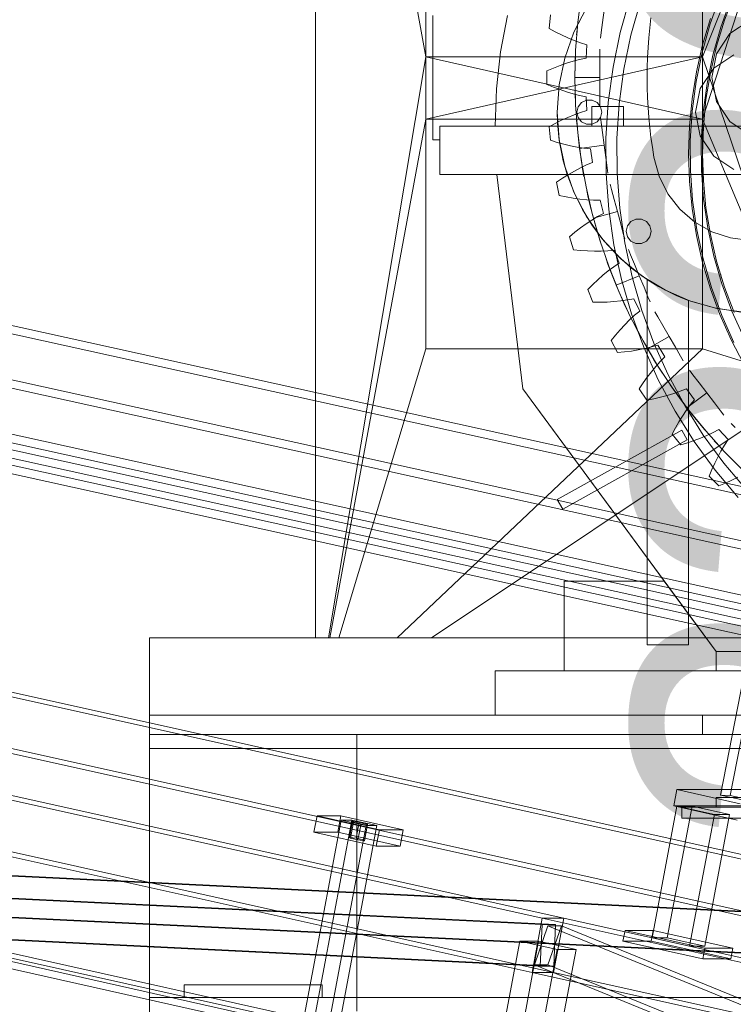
# Model space of a CAD drawing. Header units: millimetres. Extents: x -4738 to 65662, y -68080 to 6847.
# Tile 872 of 1056: x 23656 to 24172, y 1055 to 1767. Entities that reach past the tile are written whole.
import ezdxf

# ---------------------------------------------------------------- set-up
doc = ezdxf.new("R2010")
doc.units = ezdxf.units.MM
for name, color, linetype, lineweight in [('COTAS_O', 1, 'Continuous', 0), ('COTAS_P', 1, 'Continuous', 0), ('lateral_briquetadora', 7, 'Continuous', 0), ('lateral_C05', 7, 'Continuous', 0), ('lateral_C10', 7, 'Continuous', 0)]:
    doc.layers.add(name, color=color, linetype=linetype, lineweight=lineweight)
doc.dimstyles.new('R19_100', dxfattribs={"dimtxt": 250, "dimasz": 150, "dimexe": 150, "dimexo": 80, "dimgap": 100, "dimtad": 1, "dimtih": 1, "dimtoh": 1, "dimdsep": 46, "dimcen": 0.09, "dimadec": 0, "dimazin": 0, "dimtfac": 1, "dimtdec": 4, "dimtofl": 0, "dimtmove": 0, "dimatfit": 3, "dimfxl": 1, "dimtolj": 1, "dimtzin": 0, "dimarcsym": 0})

# ---------------------------------------------------------------- blocks, each defined once
blk = doc.blocks.new('DIM_R30_4')
at = {"layer": 'COTAS_P'}
for p, q in [((15248.37, 1279.09), (24311.82, 4109.09)), ((24311.82, 4109.09), (24155.23, 4107.34)), ((24311.82, 4109.09), (24182.05, 4021.43)), ((24580.07, 3250), (24311.82, 4109.09)), ((15248.37, 1279.09), (15378.14, 1366.76)), ((15248.37, 1279.09), (15404.97, 1280.85)), ((15516.62, 420), (15248.37, 1279.09))]:
    blk.add_line(p, q, dxfattribs=at)
blk.add_text('9495 P', height=250, rotation=17.34062, dxfattribs=at).set_placement((19750.29, 2789.55))
blk = doc.blocks.new('DIM_R30_27')
at = {"layer": 'COTAS_O'}
for p, q in [((23750.07, 2330), (24450.07, 2330)), ((24450.07, 2330), (24405.07, 2180)), ((24450.07, 0), (24450.07, 2330)), ((24450.07, 2330), (24495.07, 2180)), ((24450.07, 0), (24405.07, 150)), ((24450.07, 0), (24495.07, 150)), ((23750.07, 0), (24450.07, 0))]:
    blk.add_line(p, q, dxfattribs=at)
blk.add_text('2330 O', height=250, rotation=90, dxfattribs=at).set_placement((24350.07, 1165))

msp = doc.modelspace()

# ---------------------------------------------------------------- linework, layer by layer
at = {"layer": 'lateral_briquetadora'}
for p, q in [((23870.067, 2180), (23950.067, 1740)), ((23870.067, 2180), (23870.067, 1320)), ((23950.067, 1940), (23950.067, 1740)), ((24150.067, 1940), (24150.067, 1740)), ((24150.067, 1740), (24230.067, 1940)), ((24230.067, 1940), (24150.067, 1695)), ((24059.83, 1764.683), (24062.341, 1784.398)), ((24097.584, 1782.495), (24090.606, 1757.676)), ((24105.205, 1780.062), (24098.378, 1755.78)), ((24162.953, 1784.219), (24155.696, 1763.948)), ((24170.386, 1781.262), (24163.317, 1761.516)), ((24165.988, 1766.432), (24172.904, 1784.805)), ((24057.072, 1757.768), (24066.177, 1775.34)), ((24079.019, 1773.849), (24077.83, 1764.816)), ((23955.067, 1770), (23955.067, 1680)), ((24004.088, 1743.516), (24009.098, 1769.987)), ((24039.1, 1760.522), (24040.066, 1770.336)), ((24060.089, 1767.151), (24059.371, 1759.876)), ((24111.985, 1761.057), (24112.827, 1768.233)), ((24150.206, 1748.633), (24155.86, 1767.684)), ((24160.29, 1747.646), (24165.988, 1766.432)), ((24169.998, 1756.82), (24184.597, 1766.575)), ((24043.6, 1758.091), (24039.1, 1760.522)), ((24058.321, 1744.867), (24059.83, 1764.683)), ((24059.371, 1759.876), (24059.031, 1755.831)), ((24077.83, 1764.816), (24076.876, 1757.571)), ((24111.295, 1753.865), (24111.985, 1761.057)), ((24155.696, 1763.948), (24149.868, 1743.221)), ((24163.317, 1761.516), (24157.64, 1741.326)), ((24048.123, 1755.832), (24043.6, 1758.091)), ((24052.669, 1753.754), (24048.123, 1755.832)), ((24050.444, 1739.121), (24057.072, 1757.768)), ((24057.236, 1751.872), (24052.669, 1753.754)), ((24061.822, 1750.204), (24057.236, 1751.872)), ((24076.876, 1757.571), (24076.347, 1753.551)), ((24090.606, 1757.676), (24085.373, 1732.432)), ((24098.378, 1755.78), (24093.258, 1731.082)), ((24110.758, 1746.66), (24111.295, 1753.865)), ((24160.243, 1742.221), (24169.998, 1756.82)), ((24057.817, 1725), (24058.321, 1744.867)), ((24058.161, 1741.418), (24058.352, 1745.473)), ((24066.429, 1748.777), (24061.822, 1750.204)), ((24065.945, 1738.94), (24066.429, 1748.777)), ((24075.817, 1741.418), (24075.817, 1745.473)), ((24110.375, 1739.446), (24110.758, 1746.66)), ((24145.784, 1729.259), (24150.206, 1748.633)), ((24155.832, 1728.527), (24160.29, 1747.646)), ((23950.067, 1740), (23879.479, 1320)), ((23950.067, 1740), (23950.067, 1695)), ((24150.067, 1695), (23950.067, 1740)), ((24150.067, 1740), (23950.067, 1740)), ((23950.067, 1695), (24150.067, 1740)), ((24001.074, 1716.815), (24004.088, 1743.516)), ((24046.418, 1719.744), (24050.444, 1739.121)), ((24056.493, 1736.762), (24061.221, 1737.973)), ((24057.923, 1734.112), (24058.161, 1741.418)), ((24061.221, 1737.973), (24065.945, 1738.94)), ((24075.817, 1734.112), (24075.817, 1741.418)), ((24110.144, 1732.224), (24110.375, 1739.446)), ((24149.868, 1743.221), (24145.498, 1722.139)), ((24150.067, 1695), (24150.067, 1740)), ((24230.067, 1504), (24150.067, 1740)), ((24157.64, 1741.326), (24153.383, 1720.789)), ((24156.817, 1725), (24160.243, 1742.221)), ((24172.866, 1741.528), (24158.283, 1731.784)), ((24037.597, 1729.931), (24042.314, 1731.909)), ((24037.597, 1720.069), (24037.597, 1729.931)), ((24042.314, 1731.909), (24047.037, 1733.714)), ((24047.037, 1733.714), (24051.764, 1735.336)), ((24051.764, 1735.336), (24056.493, 1736.762)), ((24057.817, 1725), (24057.923, 1734.112)), ((24075.817, 1725), (24075.817, 1734.112)), ((24085.373, 1732.432), (24081.911, 1706.884)), ((24093.258, 1731.082), (24089.871, 1706.087)), ((24110.067, 1725), (24110.144, 1732.224)), ((24158.283, 1731.784), (24148.539, 1717.202)), ((24075.817, 1725), (24057.817, 1725)), ((24058.321, 1705.133), (24057.817, 1725)), ((24057.817, 1725), (24057.923, 1715.888)), ((24075.817, 1725), (24075.817, 1715.888)), ((24110.144, 1717.776), (24110.067, 1725)), ((24142.613, 1709.642), (24145.784, 1729.259)), ((24152.634, 1709.158), (24155.832, 1728.527)), ((24160.243, 1707.779), (24156.817, 1725)), ((24000.067, 1690), (24001.074, 1716.815)), ((24042.314, 1718.091), (24037.597, 1720.069)), ((24047.037, 1716.286), (24042.314, 1718.091)), ((24045.067, 1700), (24046.418, 1719.744)), ((24051.764, 1714.664), (24047.037, 1716.286)), ((24057.923, 1715.888), (24058.161, 1708.582)), ((24075.817, 1715.888), (24075.817, 1708.582)), ((24110.375, 1710.554), (24110.144, 1717.776)), ((24145.498, 1722.139), (24142.607, 1700.803)), ((24148.539, 1717.202), (24145.117, 1700)), ((24153.383, 1720.789), (24150.567, 1700.006)), ((24056.493, 1713.238), (24051.764, 1714.664)), ((24061.221, 1712.027), (24056.493, 1713.238)), ((24058.161, 1708.582), (24058.352, 1704.527)), ((24065.945, 1711.06), (24061.221, 1712.027)), ((24066.265, 1708.774), (24062.656, 1707.036)), ((24066.429, 1701.223), (24065.945, 1711.06)), ((24070.27, 1708.774), (24066.265, 1708.774)), ((24073.879, 1707.036), (24070.27, 1708.774)), ((24075.817, 1708.582), (24075.817, 1704.527)), ((24110.758, 1703.34), (24110.375, 1710.554)), ((24140.704, 1689.862), (24142.613, 1709.642)), ((24150.71, 1689.621), (24152.634, 1709.158)), ((24059.83, 1685.317), (24058.321, 1705.133)), ((24060.159, 1703.905), (24059.267, 1700)), ((24062.656, 1707.036), (24060.159, 1703.905)), ((24070.067, 1704), (24093.067, 1704)), ((24070.067, 1704), (24070.067, 1690)), ((24076.376, 1703.905), (24073.879, 1707.036)), ((24077.267, 1700), (24076.376, 1703.905)), ((24081.911, 1706.884), (24080.236, 1681.158)), ((24089.871, 1706.087), (24088.232, 1680.916)), ((24093.067, 1704), (24093.067, 1690)), ((24111.295, 1696.135), (24110.758, 1703.34)), ((24169.998, 1693.18), (24160.243, 1707.779)), ((23950.067, 1695), (23880.462, 1320)), ((23950.067, 1695), (23950.067, 1529)), ((23950.067, 1695), (24150.067, 1695)), ((24045.075, 1698.57), (24045.067, 1700)), ((24046.418, 1680.256), (24045.067, 1700)), ((24045.096, 1697.141), (24045.075, 1698.57)), ((24045.131, 1695.712), (24045.096, 1697.141)), ((24045.18, 1694.283), (24045.131, 1695.712)), ((24045.244, 1692.854), (24045.18, 1694.283)), ((24048.123, 1694.168), (24052.669, 1696.246)), ((24052.669, 1696.246), (24057.236, 1698.128)), ((24057.236, 1698.128), (24061.822, 1699.796)), ((24059.267, 1700), (24060.159, 1696.095)), ((24060.159, 1696.095), (24062.656, 1692.964)), ((24061.822, 1699.796), (24066.429, 1701.223)), ((24073.879, 1692.964), (24076.376, 1696.095)), ((24076.876, 1692.429), (24076.347, 1696.449)), ((24076.376, 1696.095), (24077.267, 1700)), ((24111.985, 1688.943), (24111.295, 1696.135)), ((24142.607, 1700.803), (24141.208, 1679.318)), ((24145.117, 1700), (24148.539, 1682.798)), ((24150.567, 1700.006), (24149.204, 1679.077)), ((24150.067, 1695), (24150.067, 1529)), ((24230.067, 1504), (24150.067, 1695)), ((23960.067, 1690), (24000.067, 1690)), ((24045.413, 1690), (23960.067, 1690)), ((24278.603, 1690), (23960.067, 1690)), ((23960.067, 1690), (23960.067, 1655)), ((23960.067, 1690), (23960.067, 1680)), ((24070.067, 1690), (24000.067, 1690)), ((24940.067, 1690), (24000.067, 1690)), ((24039.1, 1689.478), (24043.6, 1691.909)), ((24040.066, 1679.664), (24039.1, 1689.478)), ((24043.6, 1691.909), (24048.123, 1694.168)), ((24045.321, 1691.427), (24045.244, 1692.854)), ((24045.413, 1690), (24045.321, 1691.427)), ((24045.413, 1690), (24070.067, 1690)), ((24045.413, 1690), (24045.855, 1684.913)), ((24059.371, 1690.124), (24059.031, 1694.169)), ((24060.089, 1682.849), (24059.371, 1690.124)), ((24062.656, 1692.964), (24066.265, 1691.226)), ((24066.265, 1691.226), (24070.27, 1691.226)), ((24093.067, 1690), (24070.067, 1690)), ((24070.27, 1691.226), (24073.879, 1692.964)), ((24077.83, 1685.184), (24076.876, 1692.429)), ((24278.603, 1690), (24093.067, 1690)), ((24093.067, 1690), (24280.067, 1690)), ((24112.827, 1681.767), (24111.985, 1688.943)), ((24140.067, 1670), (24140.704, 1689.862)), ((24150.067, 1670), (24150.71, 1689.621)), ((24184.597, 1683.425), (24169.998, 1693.18)), ((23960.067, 1680), (23955.067, 1680)), ((24045.855, 1684.913), (24046.475, 1679.844)), ((24050.444, 1660.879), (24046.418, 1680.256)), ((24062.341, 1665.602), (24059.83, 1685.317)), ((24061.173, 1673.801), (24060.089, 1682.849)), ((24079.019, 1676.151), (24077.83, 1685.184)), ((24080.236, 1681.158), (24080.357, 1655.377)), ((24088.232, 1680.916), (24088.35, 1655.693)), ((24113.822, 1674.611), (24112.827, 1681.767)), ((24148.539, 1682.798), (24158.283, 1668.216)), ((24044.954, 1678.157), (24040.066, 1679.664)), ((24049.832, 1676.824), (24044.954, 1678.157)), ((24046.475, 1679.844), (24047.274, 1674.8)), ((24047.274, 1674.8), (24048.25, 1669.788)), ((24054.695, 1675.673), (24049.832, 1676.824)), ((24059.541, 1674.718), (24054.695, 1675.673)), ((24064.365, 1673.976), (24059.541, 1674.718)), ((24079.019, 1676.151), (24061.173, 1673.801)), ((24061.173, 1673.801), (24062.468, 1664.78)), ((24069.161, 1673.476), (24064.365, 1673.976)), ((24070.607, 1663.734), (24069.161, 1673.476)), ((24079.019, 1676.151), (24080.209, 1667.117)), ((24114.969, 1667.478), (24113.822, 1674.611)), ((24141.208, 1679.318), (24141.309, 1657.788)), ((24149.204, 1679.077), (24149.303, 1658.104)), ((24048.25, 1669.788), (24049.402, 1664.813)), ((24080.209, 1667.117), (24081.162, 1659.873)), ((24118.735, 1653.774), (24114.969, 1667.478)), ((24140.704, 1650.138), (24140.067, 1670)), ((24150.71, 1650.379), (24150.067, 1670)), ((24158.283, 1668.216), (24172.866, 1658.472)), ((24049.402, 1664.813), (24050.728, 1659.882)), ((24057.072, 1642.232), (24050.444, 1660.879)), ((24050.728, 1659.882), (24052.227, 1655)), ((24057.401, 1657.432), (24061.761, 1659.753)), ((24061.761, 1659.753), (24066.162, 1661.863)), ((24065.847, 1646.041), (24062.341, 1665.602)), ((24062.468, 1664.78), (24063.657, 1657.568)), ((24066.162, 1661.863), (24070.607, 1663.734)), ((24081.162, 1659.873), (24081.692, 1655.852)), ((24052.227, 1655), (23960.067, 1655)), ((24289.677, 1655), (23960.067, 1655)), ((24289.677, 1655), (24001.28, 1655)), ((24052.227, 1655), (24001.28, 1655)), ((24020.067, 1500), (24001.28, 1655)), ((24044.561, 1649.367), (24048.8, 1652.228)), ((24048.8, 1652.228), (24053.081, 1654.919)), ((24057.165, 1642.017), (24052.227, 1655)), ((24053.081, 1654.919), (24057.401, 1657.432)), ((24063.657, 1657.568), (24064.376, 1653.573)), ((24080.357, 1655.377), (24082.272, 1629.667)), ((24088.35, 1655.693), (24090.225, 1630.539)), ((24125.102, 1641.067), (24118.735, 1653.774)), ((24141.309, 1657.788), (24142.909, 1636.317)), ((24149.303, 1658.104), (24150.861, 1637.189)), ((24046.484, 1639.695), (24044.561, 1649.367)), ((24070.339, 1626.682), (24065.847, 1646.041)), ((24084.32, 1643.996), (24083.271, 1647.913)), ((24142.613, 1630.358), (24140.704, 1650.138)), ((24152.634, 1630.842), (24150.71, 1650.379)), ((24051.496, 1638.675), (24046.484, 1639.695)), ((24056.481, 1637.826), (24051.496, 1638.675)), ((24061.434, 1637.157), (24056.481, 1637.826)), ((24066.177, 1624.66), (24057.072, 1642.232)), ((24063.323, 1629.567), (24057.165, 1642.017)), ((24067.266, 1639.426), (24066.401, 1643.392)), ((24068.927, 1632.308), (24067.266, 1639.426)), ((24086.211, 1636.938), (24084.32, 1643.996)), ((24133.825, 1629.847), (24125.102, 1641.067)), ((24066.35, 1636.682), (24061.434, 1637.157)), ((24071.224, 1636.417), (24066.35, 1636.682)), ((24071.183, 1623.478), (24068.927, 1632.308)), ((24076.046, 1636.389), (24071.224, 1636.417)), ((24078.439, 1626.835), (24076.046, 1636.389)), ((24088.57, 1628.137), (24086.211, 1636.938)), ((24090.225, 1630.539), (24093.846, 1605.577)), ((24145.784, 1610.741), (24142.613, 1630.358)), ((24142.909, 1636.317), (24146, 1615.009)), ((24150.861, 1637.189), (24153.872, 1616.433)), ((24155.832, 1611.473), (24152.634, 1630.842)), ((24070.644, 1617.763), (24063.323, 1629.567)), ((24077.589, 1608.492), (24066.177, 1624.66)), ((24070.026, 1622.006), (24074.199, 1624.538)), ((24075.806, 1607.575), (24070.339, 1626.682)), ((24088.57, 1628.137), (24071.183, 1623.478)), ((24071.183, 1623.478), (24073.644, 1614.704)), ((24074.199, 1624.538), (24078.439, 1626.835)), ((24082.272, 1629.667), (24085.974, 1604.153)), ((24088.57, 1628.137), (24090.928, 1619.336)), ((24144.57, 1620.544), (24133.825, 1629.847)), ((24057.866, 1613.247), (24061.861, 1616.345)), ((24061.861, 1616.345), (24065.915, 1619.27)), ((24065.915, 1619.27), (24070.026, 1622.006)), ((24079.06, 1606.713), (24070.644, 1617.763)), ((24090.928, 1619.336), (24092.819, 1612.278)), ((24095.833, 1617.779), (24094.942, 1613.874)), ((24098.33, 1620.911), (24095.833, 1617.779)), ((24101.939, 1622.649), (24098.33, 1620.911)), ((24105.945, 1622.649), (24101.939, 1622.649)), ((24109.553, 1620.911), (24105.945, 1622.649)), ((24112.051, 1617.779), (24109.553, 1620.911)), ((24112.942, 1613.874), (24112.051, 1617.779)), ((24156.924, 1613.517), (24144.57, 1620.544)), ((24153.872, 1616.433), (24158.322, 1595.937)), ((24053.926, 1609.985), (24057.866, 1613.247)), ((24056.789, 1600.548), (24053.926, 1609.985)), ((24073.644, 1614.704), (24075.764, 1607.708)), ((24092.819, 1612.278), (24093.869, 1608.361)), ((24094.942, 1613.874), (24095.833, 1609.969)), ((24095.833, 1609.969), (24098.33, 1606.838)), ((24109.553, 1606.838), (24112.051, 1609.969)), ((24112.051, 1609.969), (24112.942, 1613.874)), ((24150.206, 1591.367), (24145.784, 1610.741)), ((24146, 1615.009), (24150.568, 1593.968)), ((24160.29, 1592.354), (24155.832, 1611.473)), ((24170.411, 1609.034), (24156.924, 1613.517)), ((24184.513, 1607.269), (24170.411, 1609.034)), ((24075.764, 1607.708), (24076.998, 1603.841)), ((24082.234, 1588.77), (24075.806, 1607.575)), ((24091.097, 1594.029), (24077.589, 1608.492)), ((24088.496, 1596.52), (24079.06, 1606.713)), ((24085.974, 1604.153), (24091.443, 1578.959)), ((24093.846, 1605.577), (24099.197, 1580.927)), ((24098.33, 1606.838), (24101.939, 1605.1)), ((24101.939, 1605.1), (24105.945, 1605.1)), ((24105.945, 1605.1), (24109.553, 1606.838)), ((24061.877, 1600.023), (24056.789, 1600.548)), ((24066.921, 1599.667), (24061.877, 1600.023)), ((24071.915, 1599.488), (24066.921, 1599.667)), ((24076.855, 1599.496), (24071.915, 1599.488)), ((24081.731, 1599.71), (24076.855, 1599.496)), ((24086.532, 1600.155), (24081.731, 1599.71)), ((24089.85, 1590.882), (24086.532, 1600.155)), ((24098.863, 1587.276), (24088.496, 1596.52)), ((24098.022, 1596.949), (24096.471, 1600.696)), ((24100.819, 1590.199), (24098.022, 1596.949)), ((24158.322, 1595.937), (24164.187, 1575.801)), ((24081.71, 1590.193), (24080.335, 1594.012)), ((24084.286, 1583.352), (24081.71, 1590.193)), ((24081.951, 1585.252), (24085.856, 1588.18)), ((24089.606, 1570.314), (24082.234, 1588.77)), ((24085.856, 1588.18), (24089.85, 1590.882)), ((24106.449, 1581.539), (24091.097, 1594.029)), ((24104.306, 1581.781), (24100.819, 1590.199)), ((24155.86, 1572.316), (24150.206, 1591.367)), ((24150.568, 1593.968), (24156.589, 1573.297)), ((24165.988, 1573.568), (24160.29, 1592.354)), ((24074.381, 1578.818), (24078.128, 1582.125)), ((24078.128, 1582.125), (24081.951, 1585.252)), ((24087.676, 1574.892), (24084.286, 1583.352)), ((24104.306, 1581.781), (24087.676, 1574.892)), ((24110.067, 1579.066), (24098.863, 1587.276)), ((24099.197, 1580.927), (24106.251, 1556.71)), ((24104.306, 1581.781), (24107.792, 1573.363)), ((24123.358, 1571.257), (24106.449, 1581.539)), ((24067.108, 1571.71), (24070.708, 1575.343)), ((24070.708, 1575.343), (24074.381, 1578.818)), ((24087.676, 1574.892), (24091.261, 1566.514)), ((24091.443, 1578.959), (24098.653, 1554.207)), ((24107.792, 1573.363), (24110.589, 1566.612)), ((24110.067, 1377.857), (24110.067, 1579.066)), ((24110.067, 1315), (24110.067, 1579.066)), ((24110.067, 1579.066), (24114.125, 1576.478)), ((24114.125, 1576.478), (24118.267, 1574.025)), ((24118.267, 1574.025), (24122.488, 1571.711)), ((24156.589, 1573.297), (24164.036, 1553.095)), ((24164.187, 1575.801), (24171.441, 1556.122)), ((24172.904, 1555.195), (24165.988, 1573.568)), ((24070.881, 1562.599), (24067.108, 1571.71)), ((24097.904, 1552.255), (24089.606, 1570.314)), ((24091.261, 1566.514), (24094.276, 1559.856)), ((24110.589, 1566.612), (24112.14, 1562.866)), ((24122.488, 1571.711), (24126.783, 1569.539)), ((24141.51, 1563.372), (24123.358, 1571.257)), ((24126.783, 1569.539), (24131.148, 1567.511)), ((24131.148, 1567.511), (24135.578, 1565.628)), ((24162.723, 1553.667), (24155.86, 1572.316)), ((24075.996, 1562.576), (24070.881, 1562.599)), ((24081.05, 1562.716), (24075.996, 1562.576)), ((24086.039, 1563.027), (24081.05, 1562.716)), ((24090.953, 1563.519), (24086.039, 1563.027)), ((24095.785, 1564.21), (24090.953, 1563.519)), ((24094.276, 1559.856), (24096.005, 1556.182)), ((24100.52, 1565.124), (24095.785, 1564.21)), ((24104.731, 1556.22), (24100.52, 1565.124)), ((24135.578, 1565.628), (24140.067, 1563.893)), ((24158.691, 1558.435), (24140.067, 1563.893)), ((24140.067, 1563.893), (24140.067, 1337.143)), ((24140.067, 1563.893), (24140.067, 1315)), ((24160.566, 1558.033), (24141.51, 1563.372)), ((24097.422, 1549.843), (24101.021, 1553.14)), ((24107.105, 1534.64), (24097.904, 1552.255)), ((24098.653, 1554.207), (24107.57, 1530.017)), ((24101.021, 1553.14), (24104.731, 1556.22)), ((24106.251, 1556.71), (24114.975, 1533.043)), ((24117.748, 1552.094), (24115.721, 1555.606)), ((24121.402, 1545.766), (24117.748, 1552.094)), ((24177.877, 1555.513), (24158.691, 1558.435)), ((24180.172, 1555.338), (24160.566, 1558.033)), ((24170.767, 1535.496), (24162.723, 1553.667)), ((24164.036, 1553.095), (24172.871, 1533.461)), ((24171.441, 1556.122), (24180.047, 1536.996)), ((24090.518, 1542.698), (24093.923, 1546.357)), ((24093.923, 1546.357), (24097.422, 1549.843)), ((24102.458, 1543.266), (24100.595, 1546.873)), ((24125.957, 1537.875), (24121.402, 1545.766)), ((24083.977, 1534.911), (24087.204, 1538.88)), ((24087.204, 1538.88), (24090.518, 1542.698)), ((24105.904, 1536.82), (24102.458, 1543.266)), ((24125.957, 1537.875), (24110.369, 1528.875)), ((24125.957, 1537.875), (24130.513, 1529.984)), ((24088.625, 1526.214), (24083.977, 1534.911)), ((24110.369, 1528.875), (24105.904, 1536.82)), ((24117.187, 1517.514), (24107.105, 1534.64)), ((24117.873, 1531.632), (24113.251, 1530.258)), ((24114.975, 1533.043), (24125.326, 1510.041)), ((24122.937, 1523.184), (24117.873, 1531.632)), ((24179.959, 1517.878), (24170.767, 1535.496)), ((23950.067, 1529), (23886.973, 1320)), ((24150.067, 1529), (23929.237, 1320)), ((24150.067, 1529), (23950.067, 1529)), ((24093.718, 1526.693), (24088.625, 1526.214)), ((24098.734, 1527.327), (24093.718, 1526.693)), ((24103.668, 1528.126), (24098.734, 1527.327)), ((24108.51, 1529.098), (24103.668, 1528.126)), ((24107.57, 1530.017), (24118.149, 1506.506)), ((24113.251, 1530.258), (24108.51, 1529.098)), ((24110.369, 1528.875), (24115.017, 1521.036)), ((24130.513, 1529.984), (24134.167, 1523.656)), ((24134.167, 1523.656), (24136.194, 1520.144)), ((24230.067, 1504), (24150.067, 1529)), ((24115.017, 1521.036), (24118.876, 1514.828)), ((24116.288, 1516.121), (24119.547, 1519.755)), ((24128.123, 1500.92), (24117.187, 1517.514)), ((24119.547, 1519.755), (24122.937, 1523.184)), ((24110.118, 1508.334), (24113.148, 1512.309)), ((24113.148, 1512.309), (24116.288, 1516.121)), ((24118.876, 1514.828), (24121.069, 1511.412)), ((24125.326, 1510.041), (24137.253, 1487.816)), ((24143.16, 1510.197), (24140.692, 1513.414)), ((24147.608, 1504.4), (24143.16, 1510.197)), ((23954.067, 1320), (24230.067, 1504)), ((24104.371, 1499.943), (24107.194, 1504.209)), ((24107.194, 1504.209), (24110.118, 1508.334)), ((24118.149, 1506.506), (24130.34, 1483.79)), ((24129.152, 1499.448), (24126.835, 1502.781)), ((24153.155, 1497.171), (24147.608, 1504.4)), ((24110.067, 1377.857), (24020.067, 1500)), ((24160.067, 1310), (24020.067, 1500)), ((24109.85, 1491.744), (24104.371, 1499.943)), ((24124.633, 1495.12), (24119.801, 1493.842)), ((24129.357, 1496.562), (24124.633, 1495.12)), ((24139.886, 1484.901), (24128.123, 1500.92)), ((24133.411, 1493.507), (24129.152, 1499.448)), ((24133.961, 1498.182), (24129.357, 1496.562)), ((24138.426, 1500.002), (24133.961, 1498.182)), ((24144.293, 1492.091), (24138.426, 1500.002)), ((24153.155, 1497.171), (24138.875, 1486.213)), ((24153.155, 1497.171), (24158.702, 1489.942)), ((24114.871, 1492.719), (24109.85, 1491.744)), ((24119.801, 1493.842), (24114.871, 1492.719)), ((24138.875, 1486.213), (24133.411, 1493.507)), ((24137.253, 1487.816), (24150.699, 1466.475)), ((24138.369, 1484.411), (24141.256, 1488.346)), ((24141.256, 1488.346), (24144.293, 1492.091)), ((24158.702, 1489.942), (24163.15, 1484.145)), ((24130.34, 1483.79), (24144.083, 1461.977)), ((24135.618, 1480.309), (24138.369, 1484.411)), ((24138.875, 1486.213), (24144.506, 1479.048)), ((24152.445, 1469.499), (24139.886, 1484.901)), ((24163.15, 1484.145), (24165.618, 1480.928)), ((24130.486, 1471.665), (24132.992, 1476.056)), ((24132.992, 1476.056), (24135.618, 1480.309)), ((24144.506, 1479.048), (24149.142, 1473.397)), ((24173.823, 1471.975), (24170.956, 1474.842)), ((24045.067, 1420), (24135.067, 1470)), ((24128.095, 1467.143), (24130.486, 1471.665)), ((24134.351, 1459.52), (24128.095, 1467.143)), ((24135.067, 1470), (24139.067, 1463)), ((24149.142, 1473.397), (24151.762, 1470.296)), ((24150.699, 1466.475), (24165.598, 1446.122)), ((24165.768, 1454.753), (24152.445, 1469.499)), ((24157.715, 1468.291), (24153.292, 1466.227)), ((24161.981, 1470.54), (24157.715, 1468.291)), ((24168.595, 1463.242), (24161.981, 1470.54)), ((24139.067, 1463), (24049.067, 1413)), ((24139.253, 1460.983), (24134.351, 1459.52)), ((24144.049, 1462.584), (24139.253, 1460.983)), ((24148.732, 1464.329), (24144.049, 1462.584)), ((24144.083, 1461.977), (24159.312, 1441.175)), ((24153.292, 1466.227), (24148.732, 1464.329)), ((24161.338, 1459.49), (24158.606, 1462.492)), ((24166.336, 1454.156), (24161.338, 1459.49)), ((24165.939, 1459.217), (24168.595, 1463.242)), ((24161.116, 1450.666), (24163.452, 1455.018)), ((24163.452, 1455.018), (24165.939, 1459.217)), ((24179.82, 1440.7), (24165.768, 1454.753)), ((24172.705, 1447.637), (24166.336, 1454.156)), ((24156.856, 1441.56), (24158.92, 1446.176)), ((24158.92, 1446.176), (24161.116, 1450.666)), ((24165.598, 1446.122), (24181.879, 1426.856)), ((24154.92, 1436.826), (24156.856, 1441.56)), ((24159.312, 1441.175), (24175.952, 1421.483)), ((24161.893, 1429.853), (24154.92, 1436.826)), ((24166.628, 1431.789), (24161.893, 1429.853)), ((24171.244, 1433.852), (24166.628, 1431.789)), ((24175.733, 1436.048), (24171.244, 1433.852)), ((24049.067, 1413), (24045.067, 1420)), ((24110.067, 1315), (24110.067, 1377.857)), ((24140.067, 1337.143), (24110.067, 1377.857)), ((24122.489, 1361), (24050.067, 1361)), ((24050.067, 1361), (24050.067, 1296)), ((24122.489, 1361), (24160.067, 1310)), ((24160.067, 1310), (24140.067, 1337.143)), ((24140.067, 1337.143), (24140.067, 1315)), ((23750.067, 1320), (25950.067, 1320)), ((23750.067, 1320), (23750.067, 1264)), ((23870.067, 1320), (23879.479, 1320)), ((23870.067, 1320), (25830.067, 1320)), ((23879.479, 1320), (23880.462, 1320)), ((23880.462, 1320), (23886.973, 1320)), ((23886.973, 1320), (23929.237, 1320)), ((23929.237, 1320), (23954.067, 1320)), ((23954.067, 1320), (25456.734, 1320)), ((24243.401, 1320), (23954.067, 1320)), ((24140.067, 1315), (24110.067, 1315)), ((24760.067, 1310), (24160.067, 1310)), ((24160.067, 1310), (24160.067, 1296)), ((24980.067, 1296), (24000.067, 1296)), ((24000.067, 1296), (24000.067, 1264)), ((24160.067, 1296), (24050.067, 1296)), ((23750.067, 1240), (23750.067, 1264)), ((23750.067, 1264), (25950.067, 1264)), ((23750.067, 1250), (23750.067, 1264)), ((23750.067, 1264), (24150.067, 1264)), ((24980.067, 1264), (24000.067, 1264)), ((24150.067, 1250), (24150.067, 1264)), ((24150.067, 1264), (25950.067, 1264)), ((23750.067, 1250), (23900.067, 1250)), ((23750.067, 1240), (23750.067, 1250)), ((23750.067, 1250), (25950.067, 1250)), ((23900.067, 1240), (23900.067, 1250)), ((23900.067, 1250), (25800.067, 1250)), ((23900.067, 1250), (24150.067, 1250)), ((24150.067, 1250), (25800.067, 1250)), ((23750.067, 1240), (23900.067, 1240)), ((23750.067, 1060), (23750.067, 1240)), ((23750.067, 1240), (25950.067, 1240)), ((23900.067, 1060), (23900.067, 1240)), ((23900.067, 1240), (25800.067, 1240)), ((23775.067, 1060), (23775.067, 1069.143)), ((23775.067, 1069.143), (23875.067, 1069.143)), ((23875.067, 1060), (23875.067, 1069.143)), ((23750.067, 20), (23750.067, 1060)), ((23750.067, 1060), (23900.067, 1060)), ((23750.067, 1060), (25950.067, 1060)), ((23775.067, 1060), (23875.067, 1060)), ((23900.067, 1050), (23900.067, 1060)), ((23900.067, 1060), (25800.067, 1060))]:
    msp.add_line(p, q, dxfattribs=at)
at = {"layer": 'lateral_C05'}
for p, q in [((24160.067, 1204.5), (24160.067, 1197.5)), ((24160.067, 1204.5), (24340.067, 1204.5)), ((24135.067, 1197.5), (24135.067, 1189.5)), ((24135.067, 1197.5), (24365.067, 1197.5)), ((24160.067, 1197.5), (24340.067, 1197.5)), ((24135.067, 1189.5), (24365.067, 1189.5))]:
    msp.add_line(p, q, dxfattribs=at)
at = {"layer": 'lateral_C10'}
for p, q in [((18437.764, 2253.71), (27881.207, 137.844)), ((27880.277, 132.947), (18436.834, 2248.813)), ((24262.533, 1371.503), (23378.48, 1566.486)), ((23556.895, 1566.486), (24440.948, 1371.503)), ((23377.381, 1560.606), (24261.434, 1365.623)), ((24439.849, 1365.623), (23555.796, 1560.606)), ((24288.338, 1304.05), (23404.284, 1499.033)), ((24339.135, 1304.05), (23455.082, 1499.033)), ((24389.932, 1304.05), (23505.879, 1499.033)), ((23403.186, 1493.152), (24287.239, 1298.17)), ((23453.983, 1493.152), (24338.036, 1298.17)), ((23504.78, 1493.152), (24388.833, 1298.17)), ((24201.746, 1404.791), (24163.232, 1206.291)), ((24170.218, 1206.041), (24208.731, 1404.542)), ((22951.985, 1357.787), (24034.156, 1117.214)), ((24049.786, 1117.214), (22967.615, 1357.787)), ((23288.029, 1357.787), (24370.201, 1117.214)), ((24385.831, 1117.214), (23303.659, 1357.787)), ((24026.775, 1078.026), (22944.603, 1318.599)), ((24042.405, 1078.026), (22960.233, 1318.599)), ((24362.819, 1078.026), (23280.648, 1318.599)), ((24378.449, 1078.026), (23296.277, 1318.599)), ((24131.531, 1210.19), (24129.316, 1198.434)), ((24463.667, 1210.19), (24131.531, 1210.19)), ((24131.531, 1210.19), (24177.342, 1200.006)), ((24163.232, 1206.291), (24170.218, 1206.041)), ((24181.268, 1202.281), (24163.232, 1206.291)), ((24170.218, 1206.041), (24188.254, 1202.031)), ((24131.64, 1198.308), (24113.708, 1103.112)), ((24124.649, 1103.112), (24142.581, 1198.308)), ((24175.128, 1188.25), (24129.316, 1198.434)), ((24129.316, 1198.434), (24461.453, 1198.434)), ((24142.581, 1198.308), (24131.64, 1198.308)), ((24131.64, 1198.308), (24158.694, 1192.294)), ((24169.635, 1192.294), (24142.581, 1198.308)), ((23871.289, 1191.205), (23869.075, 1179.448)), ((23888.482, 1191.205), (23871.289, 1191.205)), ((23871.289, 1191.205), (23916.38, 1181.181)), ((23886.268, 1179.448), (23888.482, 1191.205)), ((23933.573, 1181.181), (23888.482, 1191.205)), ((24140.763, 1097.098), (24158.694, 1192.294)), ((24169.635, 1192.294), (24151.704, 1097.098)), ((24158.694, 1192.294), (24169.635, 1192.294)), ((23888.724, 1188.198), (23860.746, 1039.666)), ((23868.561, 1039.666), (23896.539, 1188.198)), ((23878.782, 1035.656), (23906.76, 1184.188)), ((23914.575, 1184.188), (23886.597, 1035.656)), ((23896.539, 1188.198), (23888.724, 1188.198)), ((23888.724, 1188.198), (23906.76, 1184.188)), ((23894.806, 1175.639), (23897.02, 1187.396)), ((23895.481, 1175.038), (23897.695, 1186.794)), ((23914.575, 1184.188), (23896.539, 1188.198)), ((23897.695, 1186.794), (23897.02, 1187.396)), ((23897.02, 1187.396), (23901.756, 1186.794)), ((23903.106, 1185.591), (23897.695, 1186.794)), ((23899.542, 1175.038), (23901.756, 1186.794)), ((23900.892, 1173.835), (23903.106, 1185.591)), ((23901.756, 1186.794), (23907.167, 1185.591)), ((23907.842, 1184.99), (23903.106, 1185.591)), ((23904.953, 1173.835), (23907.167, 1185.591)), ((23907.842, 1184.99), (23905.628, 1173.234)), ((23906.76, 1184.188), (23914.575, 1184.188)), ((23907.167, 1185.591), (23907.842, 1184.99)), ((23253.889, 1176.542), (24336.061, 935.97)), ((24351.691, 935.97), (23269.519, 1176.542)), ((23914.165, 1169.425), (23869.075, 1179.448)), ((23869.075, 1179.448), (23886.268, 1179.448)), ((23886.268, 1179.448), (23931.358, 1169.425)), ((23899.542, 1175.038), (23894.806, 1175.639)), ((23894.806, 1175.639), (23895.481, 1175.038)), ((23895.481, 1175.038), (23900.892, 1173.835)), ((23904.953, 1173.835), (23899.542, 1175.038)), ((23914.165, 1169.425), (23916.38, 1181.181)), ((23916.38, 1181.181), (23933.573, 1181.181)), ((23933.573, 1181.181), (23931.358, 1169.425)), ((23900.892, 1173.835), (23905.628, 1173.234)), ((23905.628, 1173.234), (23904.953, 1173.835)), ((23931.358, 1169.425), (23914.165, 1169.425)), ((22916.781, 1167.035), (24034.015, 1112.605)), ((24043.784, 1112.605), (22926.55, 1167.035)), ((23252.825, 1167.035), (24370.059, 1112.605)), ((24379.828, 1112.605), (23262.594, 1167.035)), ((24032.778, 1082.635), (22915.544, 1137.065)), ((24042.546, 1082.635), (22925.312, 1137.065)), ((24368.822, 1082.635), (23251.588, 1137.065)), ((24378.591, 1082.635), (23261.357, 1137.065)), ((24026.775, 1078.026), (24034.156, 1117.214)), ((24028.547, 1083.575), (24038.246, 1111.664)), ((24034.015, 1112.605), (24032.778, 1082.635)), ((24043.784, 1112.605), (24034.015, 1112.605)), ((24034.156, 1117.214), (24049.786, 1117.214)), ((24034.156, 1117.214), (25116.328, 876.641)), ((24038.246, 1111.664), (24048.014, 1111.664)), ((24038.246, 1111.664), (25085.355, 684.949)), ((24048.014, 1111.664), (24038.315, 1083.575)), ((24049.786, 1117.214), (24042.405, 1078.026)), ((24042.546, 1082.635), (24043.784, 1112.605)), ((25095.124, 684.949), (24048.014, 1111.664)), ((25131.958, 876.641), (24049.786, 1117.214)), ((24094.058, 1108.48), (24092.581, 1100.642)), ((24114.377, 1108.48), (24094.058, 1108.48)), ((24094.058, 1108.48), (24151.773, 1095.649)), ((24112.9, 1100.642), (24114.377, 1108.48)), ((24172.092, 1095.649), (24114.377, 1108.48)), ((24017.915, 1100.627), (23982.853, 914.484)), ((23996.529, 914.484), (24031.592, 1100.627)), ((24017.915, 1100.627), (24044.97, 1094.613)), ((24031.592, 1100.627), (24017.915, 1100.627)), ((24058.646, 1094.613), (24031.592, 1100.627)), ((24150.297, 1087.812), (24092.581, 1100.642)), ((24092.581, 1100.642), (24112.9, 1100.642)), ((24112.9, 1100.642), (24170.616, 1087.812)), ((24140.763, 1097.098), (24113.708, 1103.112)), ((24113.708, 1103.112), (24124.649, 1103.112)), ((24124.649, 1103.112), (24151.704, 1097.098)), ((24151.704, 1097.098), (24140.763, 1097.098)), ((24009.907, 908.47), (24044.97, 1094.613)), ((24023.583, 908.47), (24058.646, 1094.613)), ((24044.97, 1094.613), (24058.646, 1094.613)), ((24150.297, 1087.812), (24151.773, 1095.649)), ((24151.773, 1095.649), (24172.092, 1095.649)), ((24172.092, 1095.649), (24170.616, 1087.812)), ((24038.315, 1083.575), (24028.547, 1083.575)), ((25075.656, 656.86), (24028.547, 1083.575)), ((24032.778, 1082.635), (24042.546, 1082.635)), ((25085.425, 656.86), (24038.315, 1083.575)), ((24170.616, 1087.812), (24150.297, 1087.812)), ((24042.405, 1078.026), (24026.775, 1078.026)), ((25108.946, 837.453), (24026.775, 1078.026)), ((25124.576, 837.453), (24042.405, 1078.026))]:
    msp.add_line(p, q, dxfattribs=at)

# ---------------------------------------------------------------- dimensions: what is measured, and where the dimension line sits
at = {"layer": 'COTAS_O'}
dim = msp.add_aligned_dim(p1=(23750.067, 0), p2=(23750.067, 2330), distance=-700, text='<> O', dimstyle='R19_100', dxfattribs=at)
dim.commit()
dim.dimension.update_dxf_attribs({"geometry": 'DIM_R30_27', "text_midpoint": (24450.067, 1165)})
at = {"layer": 'COTAS_P'}
dim = msp.add_aligned_dim(p1=(15516.618, 420), p2=(24580.067, 3250), distance=900, text='<> P', dimstyle='R19_100', dxfattribs=at)
dim.commit()
dim.dimension.update_dxf_attribs({"geometry": 'DIM_R30_4', "text_midpoint": (19780.096, 2694.095)})

doc.saveas('drawing.dxf')
